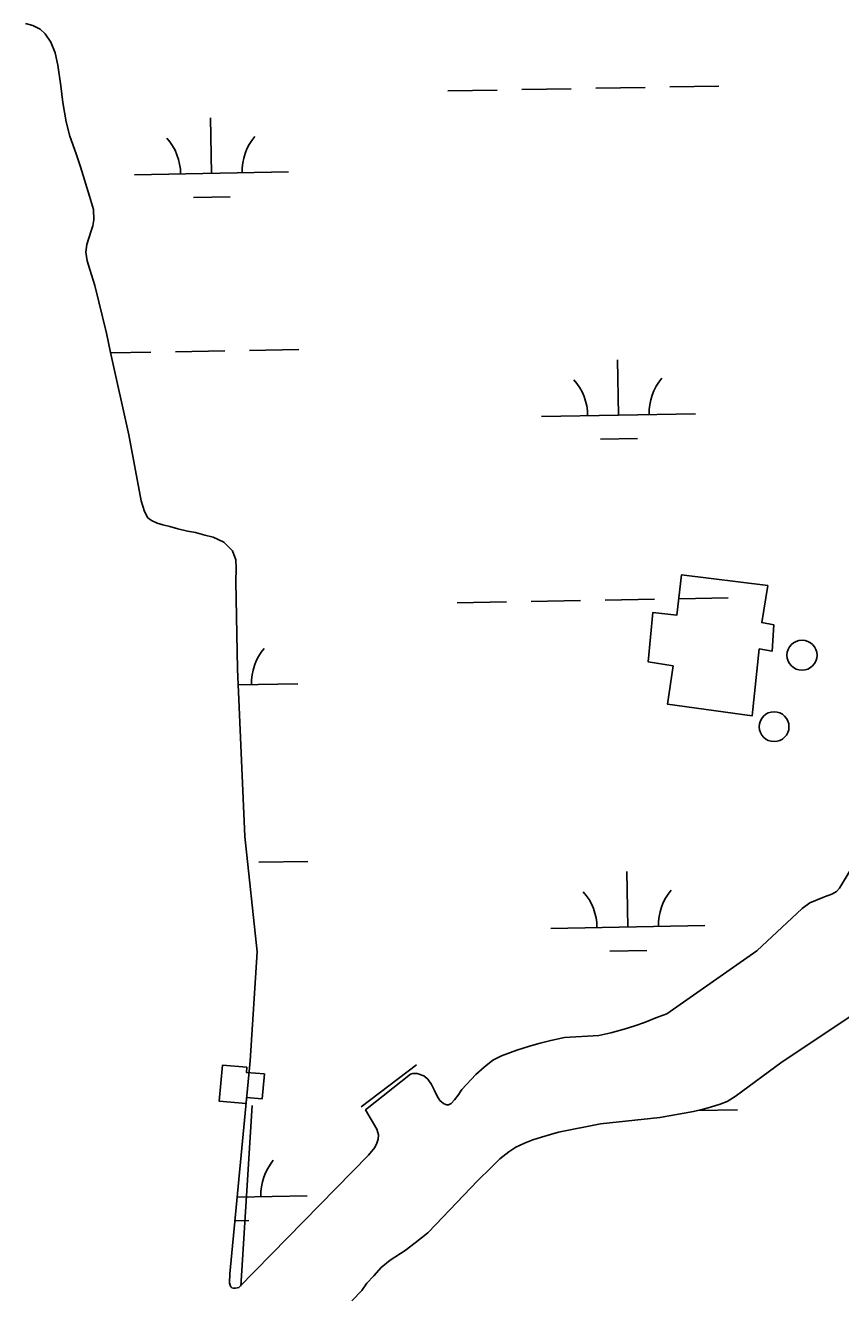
# Model space of a CAD drawing. Extents: x 3925854 to 3964121, y 224593 to 250589.
# Drawn here: x 3959440 to 3959969, y 230862 to 231688 of the extents above; entities that cross this region are included whole.
import ezdxf

# ---------------------------------------------------------------- set-up
doc = ezdxf.new("R2010")
doc.units = 0
for name, color, linetype in [('V-BLDG-OTLN', 7, 'Continuous'), ('V-CHAN-DOCK', 7, 'Continuous'), ('V-DOMW-TANK', 7, 'Continuous'), ('V-RRAP-FSHR', 7, 'Continuous'), ('V-TOPO-SHOR', 7, 'Continuous'), ('V-WETL-SWMP', 7, 'Continuous')]:
    doc.layers.add(name, color=color, linetype=linetype)

msp = doc.modelspace()

# ---------------------------------------------------------------- linework, layer by layer
at = {"layer": 'V-BLDG-OTLN'}
msp.add_lwpolyline([(3959921.967, 231323.681), (3959918.008, 231299.609), (3959925.946, 231298.034), (3959924.838, 231281.126), (3959916.388, 231282.447), (3959911.823, 231238.902), (3959856.76, 231246.599), (3959860.467, 231271.439), (3959844.335, 231274.081), (3959847.309, 231306.099), (3959862.933, 231304.488), (3959865.876, 231330.612)], close=True, dxfattribs=at)
at = {"layer": 'V-CHAN-DOCK'}
msp.add_lwpolyline([(3959595.057, 231006.448), (3959593.656, 230990.14), (3959583.522, 230991.011), (3959583.18, 230987.017), (3959565.777, 230988.512), (3959567.792, 231011.98), (3959583.674, 231010.616), (3959583.385, 231007.247), (3959595.057, 231006.448)], dxfattribs=at)
at = {"layer": 'V-DOMW-TANK'}
for centre, radius in [((3959944.202, 231278.394), 9.745), ((3959926.077, 231231.95), 9.679)]:
    msp.add_circle(centre, radius, dxfattribs=at)
at = {"layer": 'V-RRAP-FSHR'}
for p, q in [((3959658.033, 230984.912), (3959693.805, 231012.226)), ((3959587.239, 230985.718), (3959579.839, 230868.46))]:
    msp.add_line(p, q, dxfattribs=at)
at = {"layer": 'V-TOPO-SHOR'}
for points in [[(3959439.894, 231688.977), (3959444.811, 231687.632), (3959449.503, 231685.258), (3959452.795, 231682.155), (3959456.444, 231676.847), (3959459.129, 231669.707), (3959461.001, 231661.761), (3959462.92, 231648.306), (3959464.192, 231637.57), (3959466.336, 231625.067), (3959468.789, 231615.722), (3959472.851, 231604.165), (3959475.749, 231595.703), (3959481.61, 231576.64), (3959484.141, 231568.104), (3959484.328, 231561.196), (3959483.65, 231557.452), (3959482.529, 231554.077), (3959481.038, 231549.381), (3959479.769, 231545.199), (3959479.158, 231540.352), (3959480.084, 231534.615), (3959481.747, 231528.948), (3959485.079, 231518.647), (3959492.647, 231487.747), (3959495.157, 231475.094), (3959507.028, 231421.541), (3959514.978, 231378.736), (3959517.296, 231371.67), (3959519.408, 231367.693), (3959521.677, 231365.844), (3959525.49, 231364.281), (3959529.16, 231363.163), (3959533.635, 231361.965), (3959538.847, 231360.617), (3959545.086, 231359.044), (3959550.3, 231358.063), (3959556.317, 231356.492), (3959561.822, 231355.069), (3959568.787, 231351.803), (3959574.272, 231346.265), (3959576.449, 231340.451), (3959576.715, 231334.79), (3959576.526, 231326.34), (3959577.651, 231269.237), (3959582.273, 231160.679), (3959590.365, 231085.688), (3959585.837, 231014.796), (3959572.68, 230876.415)], [(3960041.613, 231248.796), (3959968.571, 231127.088), (3959966.505, 231124.892), (3959963.924, 231123.363), (3959961.862, 231122.416), (3959959.949, 231121.765), (3959957.739, 231121.04), (3959949.346, 231117.407), (3959944.405, 231113.755), (3959914.805, 231086.193), (3959856.408, 231045.469), (3959849.343, 231042.784), (3959841.978, 231039.732), (3959835.576, 231037.486), (3959828.658, 231035.387), (3959820.122, 231032.929), (3959812.249, 231031.276), (3959789.904, 231029.914), (3959781.077, 231028.12), (3959774.087, 231026.316), (3959767.244, 231024.364), (3959759.001, 231021.833), (3959749.136, 231018.058), (3959743.465, 231015.294), (3959737.786, 231010.763), (3959732.324, 231005.94), (3959723.311, 230996.137), (3959720.87, 230992.547), (3959718.428, 230989.399), (3959716.286, 230987.132), (3959714.592, 230986.331), (3959713.269, 230986.337), (3959711.365, 230987.154), (3959708.948, 230989.151), (3959707.197, 230991.951), (3959705.452, 230995.559), (3959703.634, 230999.391), (3959701.151, 231002.856), (3959698.589, 231005.146), (3959694.186, 231006.489), (3959691.395, 231006.577), (3959689.998, 231006.143), (3959660.785, 230982.915), (3959668, 230970.461), (3959669.158, 230966.633), (3959669.072, 230963.989), (3959668.177, 230961.274), (3959666.694, 230958.417), (3959662.629, 230953.585), (3959578.591, 230867.496), (3959576.309, 230867.066), (3959574.841, 230867.074), (3959573.958, 230867.223), (3959573.301, 230867.889), (3959572.793, 230868.993), (3959572.504, 230870.463), (3959572.68, 230876.415)], [(3959651.887, 230858.915), (3959658.385, 230865.642), (3959661.641, 230870.33), (3959666.075, 230875.159), (3959670.876, 230880.429), (3959676.704, 230885.323), (3959686.434, 230891.523), (3959692.998, 230896.563), (3959701.186, 230902.99), (3959706.431, 230908.476), (3959733.536, 230936.857), (3959742.322, 230945.488), (3959747.934, 230951.191), (3959753.834, 230955.793), (3959758.405, 230958.638), (3959763.929, 230961.331), (3959769.376, 230963.434), (3959775.119, 230965.318), (3959780.931, 230967.053), (3959786.008, 230968.425), (3959813.298, 230973.805), (3959851.825, 230978.03), (3959873.667, 230981.821), (3959879.993, 230983.335), (3959883.233, 230984.201), (3959887.575, 230985.575), (3959890.96, 230986.734), (3959895.525, 230988.477), (3959900.758, 230991.684), (3959931.287, 231014.171), (3959975.889, 231043.941)]]:
    msp.add_lwpolyline(points, dxfattribs=at)
at = {"layer": 'V-WETL-SWMP'}
for p, q in [((3959449.503, 231685.258), (3959444.811, 231687.632)), ((3959452.795, 231682.156), (3959449.503, 231685.258)), ((3959456.444, 231676.847), (3959452.795, 231682.156)), ((3959459.128, 231669.707), (3959456.444, 231676.847)), ((3959461.001, 231661.761), (3959459.128, 231669.707)), ((3959462.92, 231648.305), (3959461.001, 231661.761)), ((3959464.192, 231637.57), (3959462.92, 231648.305)), ((3959714.31, 231645.017), (3959746.305, 231645.599)), ((3959762.302, 231645.89), (3959794.297, 231646.472)), ((3959810.294, 231646.763), (3959842.289, 231647.345)), ((3959858.286, 231647.635), (3959890.281, 231648.217)), ((3959466.336, 231625.067), (3959464.192, 231637.57)), ((3959560.666, 231591.473), (3959560.012, 231627.467)), ((3959468.79, 231615.723), (3959466.336, 231625.067)), ((3959472.85, 231604.166), (3959468.79, 231615.723)), ((3959475.749, 231595.702), (3959472.85, 231604.166)), ((3959481.609, 231576.641), (3959475.749, 231595.702)), ((3959510.674, 231590.564), (3959610.658, 231592.382)), ((3959484.141, 231568.105), (3959481.609, 231576.641)), ((3959548.949, 231575.827), (3959572.945, 231576.263)), ((3959483.649, 231557.452), (3959484.328, 231561.197)), ((3959484.328, 231561.197), (3959484.141, 231568.105)), ((3959481.038, 231549.381), (3959482.53, 231554.077)), ((3959482.53, 231554.077), (3959483.649, 231557.452)), ((3959479.158, 231540.352), (3959479.769, 231545.199)), ((3959479.769, 231545.199), (3959481.038, 231549.381)), ((3959480.085, 231534.616), (3959479.158, 231540.352)), ((3959481.748, 231528.949), (3959480.085, 231534.616)), ((3959485.079, 231518.646), (3959481.748, 231528.949)), ((3959492.647, 231487.746), (3959485.079, 231518.646)), ((3959495.158, 231475.095), (3959492.647, 231487.746)), ((3959507.027, 231421.541), (3959495.158, 231475.095)), ((3959495.216, 231474.832), (3959521.363, 231475.308)), ((3959537.361, 231475.599), (3959569.355, 231476.18)), ((3959585.353, 231476.471), (3959617.348, 231477.053)), ((3959825.001, 231434.391), (3959824.347, 231470.385)), ((3959775.01, 231433.482), (3959874.993, 231435.3)), ((3959514.978, 231378.735), (3959507.027, 231421.541)), ((3959813.284, 231418.744), (3959837.28, 231419.181)), ((3959517.296, 231371.67), (3959514.978, 231378.735)), ((3959519.408, 231367.692), (3959517.296, 231371.67)), ((3959521.677, 231365.844), (3959519.408, 231367.692)), ((3959525.491, 231364.282), (3959521.677, 231365.844)), ((3959529.16, 231363.162), (3959525.491, 231364.282)), ((3959533.636, 231361.965), (3959529.16, 231363.162)), ((3959538.847, 231360.617), (3959533.636, 231361.965)), ((3959545.086, 231359.044), (3959538.847, 231360.617)), ((3959550.299, 231358.064), (3959545.086, 231359.044)), ((3959556.317, 231356.492), (3959550.299, 231358.064)), ((3959561.821, 231355.07), (3959556.317, 231356.492)), ((3959568.787, 231351.803), (3959561.821, 231355.07)), ((3959574.271, 231346.265), (3959568.787, 231351.803)), ((3959576.448, 231340.45), (3959574.271, 231346.265)), ((3959576.715, 231334.79), (3959576.448, 231340.45)), ((3959576.527, 231326.34), (3959576.715, 231334.79)), ((3959577.65, 231269.238), (3959576.527, 231326.34)), ((3959768.35, 231313.27), (3959800.345, 231313.852)), ((3959816.342, 231314.143), (3959848.337, 231314.725)), ((3959864.334, 231315.015), (3959896.329, 231315.597)), ((3959720.358, 231312.397), (3959752.353, 231312.979)), ((3959582.274, 231160.679), (3959577.65, 231269.238)), ((3959578.084, 231259.06), (3959616.706, 231259.762)), ((3960041.612, 231248.797), (3959968.572, 231127.088)), ((3959578.74, 231243.638), (3959578.993, 231243.643)), ((3959590.365, 231085.687), (3959582.274, 231160.679)), ((3959591.401, 231143.851), (3959623.396, 231144.433)), ((3959831.05, 231101.771), (3959830.395, 231137.765)), ((3959966.504, 231124.893), (3959963.924, 231123.362)), ((3959968.572, 231127.088), (3959966.504, 231124.893)), ((3959949.346, 231117.406), (3959944.405, 231113.756)), ((3959957.74, 231121.04), (3959949.346, 231117.406)), ((3959959.948, 231121.765), (3959957.74, 231121.04)), ((3959961.862, 231122.417), (3959959.948, 231121.765)), ((3959963.924, 231123.362), (3959961.862, 231122.417)), ((3959944.405, 231113.756), (3959914.805, 231086.194)), ((3959781.058, 231100.862), (3959881.041, 231102.68)), ((3959585.837, 231014.796), (3959590.365, 231085.687)), ((3959819.332, 231086.124), (3959843.328, 231086.561)), ((3959914.805, 231086.194), (3959856.409, 231045.469)), ((3959849.342, 231042.783), (3959841.979, 231039.732)), ((3959856.409, 231045.469), (3959849.342, 231042.783)), ((3959931.288, 231014.172), (3959975.889, 231043.941)), ((3959828.657, 231035.387), (3959820.121, 231032.929)), ((3959835.575, 231037.485), (3959828.657, 231035.387)), ((3959841.979, 231039.732), (3959835.575, 231037.485)), ((3959774.087, 231026.316), (3959767.244, 231024.365)), ((3959781.077, 231028.12), (3959774.087, 231026.316)), ((3959789.904, 231029.914), (3959781.077, 231028.12)), ((3959812.25, 231031.277), (3959789.904, 231029.914)), ((3959820.121, 231032.929), (3959812.25, 231031.277)), ((3959749.136, 231018.058), (3959743.465, 231015.293)), ((3959759.002, 231021.832), (3959749.136, 231018.058)), ((3959767.244, 231024.365), (3959759.002, 231021.832)), ((3959572.681, 230876.415), (3959585.837, 231014.796)), ((3959737.785, 231010.764), (3959732.324, 231005.94)), ((3959743.465, 231015.293), (3959737.785, 231010.764)), ((3959900.757, 230991.685), (3959931.288, 231014.172)), ((3959689.997, 231006.143), (3959660.786, 230982.915)), ((3959691.395, 231006.577), (3959689.997, 231006.143)), ((3959694.187, 231006.49), (3959691.395, 231006.577)), ((3959698.59, 231005.146), (3959694.187, 231006.49)), ((3959701.151, 231002.856), (3959698.59, 231005.146)), ((3959703.633, 230999.39), (3959701.151, 231002.856)), ((3959732.324, 231005.94), (3959723.311, 230996.136)), ((3959705.452, 230995.56), (3959703.633, 230999.39)), ((3959707.198, 230991.951), (3959705.452, 230995.56)), ((3959708.948, 230989.151), (3959707.198, 230991.951)), ((3959720.869, 230992.547), (3959718.429, 230989.399)), ((3959723.311, 230996.136), (3959720.869, 230992.547)), ((3959895.524, 230988.477), (3959900.757, 230991.685)), ((3959711.364, 230987.155), (3959708.948, 230989.151)), ((3959713.27, 230986.337), (3959711.364, 230987.155)), ((3959714.593, 230986.331), (3959713.27, 230986.337)), ((3959716.287, 230987.131), (3959714.593, 230986.331)), ((3959718.429, 230989.399), (3959716.287, 230987.131)), ((3959879.994, 230983.334), (3959883.232, 230984.2)), ((3959883.232, 230984.2), (3959887.574, 230985.576)), ((3959887.574, 230985.576), (3959890.96, 230986.735)), ((3959890.96, 230986.735), (3959895.524, 230988.477)), ((3959660.786, 230982.915), (3959668.001, 230970.461)), ((3959813.298, 230973.806), (3959851.824, 230978.031)), ((3959851.824, 230978.031), (3959873.667, 230981.821)), ((3959873.667, 230981.821), (3959879.994, 230983.334)), ((3959876.537, 230982.507), (3959902.377, 230982.977)), ((3959668.001, 230970.461), (3959669.158, 230966.634)), ((3959775.118, 230965.318), (3959780.932, 230967.054)), ((3959780.932, 230967.054), (3959786.009, 230968.426)), ((3959786.009, 230968.426), (3959813.298, 230973.806)), ((3959668.177, 230961.274), (3959666.694, 230958.416)), ((3959669.072, 230963.989), (3959668.177, 230961.274)), ((3959669.158, 230966.634), (3959669.072, 230963.989)), ((3959758.405, 230958.638), (3959763.929, 230961.33)), ((3959763.929, 230961.33), (3959769.377, 230963.435)), ((3959769.377, 230963.435), (3959775.118, 230965.318)), ((3959662.629, 230953.585), (3959578.59, 230867.496)), ((3959666.694, 230958.416), (3959662.629, 230953.585)), ((3959742.322, 230945.487), (3959747.934, 230951.192)), ((3959747.934, 230951.192), (3959753.835, 230955.794)), ((3959753.835, 230955.794), (3959758.405, 230958.638)), ((3959733.536, 230936.858), (3959742.322, 230945.487)), ((3959706.431, 230908.476), (3959733.536, 230936.858)), ((3959577.425, 230926.318), (3959622.754, 230927.142)), ((3959575.956, 230910.858), (3959585.041, 230911.023)), ((3959692.999, 230896.562), (3959701.187, 230902.989)), ((3959701.187, 230902.989), (3959706.431, 230908.476)), ((3959686.435, 230891.523), (3959692.999, 230896.562)), ((3959670.876, 230880.428), (3959676.705, 230885.323)), ((3959676.705, 230885.323), (3959686.435, 230891.523)), ((3959572.505, 230870.464), (3959572.681, 230876.415)), ((3959666.075, 230875.16), (3959670.876, 230880.428)), ((3959572.792, 230868.993), (3959572.505, 230870.464)), ((3959573.301, 230867.888), (3959572.792, 230868.993)), ((3959573.959, 230867.224), (3959573.301, 230867.888)), ((3959658.386, 230865.643), (3959661.642, 230870.331)), ((3959661.642, 230870.331), (3959666.075, 230875.16)), ((3959574.84, 230867.073), (3959573.959, 230867.224)), ((3959576.31, 230867.066), (3959574.84, 230867.073)), ((3959578.59, 230867.496), (3959576.31, 230867.066)), ((3959651.887, 230858.914), (3959658.386, 230865.643))]:
    msp.add_line(p, q, dxfattribs=at)
for centre, start, end in [((3959505.424, 231590.944), 0.269879, 41.813537), ((3959615.891, 231592.952), 140.269876, 181.813534), ((3959769.759, 231433.861), 0.269879, 41.813537), ((3959880.227, 231435.87), 140.269876, 181.813534), ((3959621.939, 231260.332), 140.269876, 181.813534), ((3959775.807, 231101.241), 0.269879, 41.813537), ((3959886.275, 231103.25), 140.269876, 181.813534), ((3959627.987, 230927.712), 140.269876, 181.813534)]:
    msp.add_arc(centre, 35.246, start, end, dxfattribs=at)

doc.saveas('drawing.dxf')
